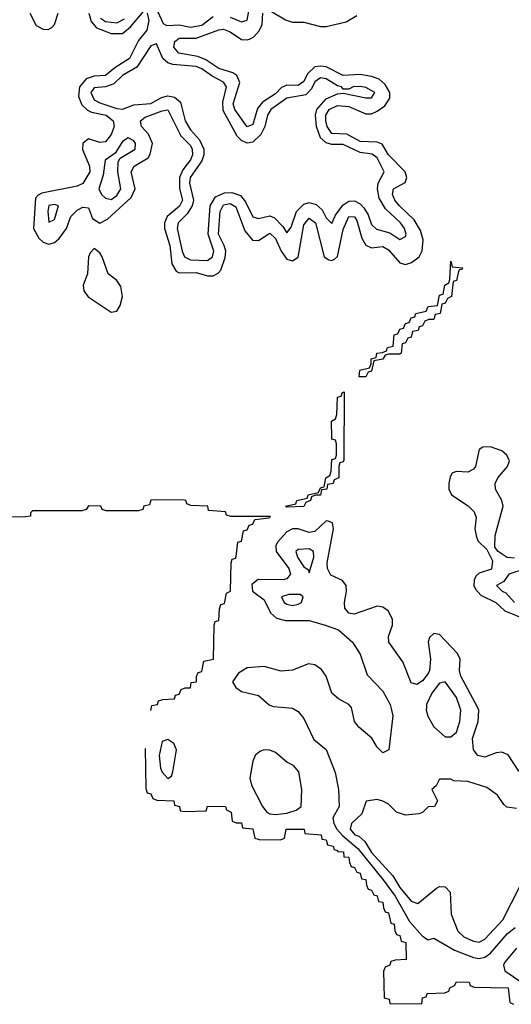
# Model space of a CAD drawing. Header units: inches. Extents: x 2710751 to 2829008, y 857003 to 965602.
# Tile 272 of 320: x 2785067 to 2786803, y 878951 to 882427. Entities that reach past the tile are written whole.
import ezdxf

# ---------------------------------------------------------------- set-up
doc = ezdxf.new("R2010")
doc.units = ezdxf.units.IN
doc.header["$MEASUREMENT"] = 0
doc.layers.add('C7887', color=7, linetype='Continuous')
doc.layers.add('C7888', color=7, linetype='Continuous')

msp = doc.modelspace()

# ---------------------------------------------------------------- linework, layer by layer
at = {"layer": 'C7887', "color": 2}
msp.add_line((2785530, 879988.7, -2), (2785532.6, 880000, -2), dxfattribs=at)
for points, elevation in [([(2785991.9, 880000), (2786030, 879996.4), (2786050, 879984.9), (2786070, 879960.7), (2786106, 879886), (2786150, 879850.8), (2786181.1, 879770), (2786193.1, 879710), (2786195.5, 879650), (2786172.7, 879610), (2786176.5, 879590), (2786187.3, 879570), (2786206.7, 879546.7), (2786261.2, 879501.2), (2786351.1, 879391.1), (2786393.5, 879333.5), (2786443.3, 879243.3), (2786490, 879192.2), (2786510, 879179.1), (2786530, 879184.9), (2786602.6, 879142.6), (2786670, 879116.9), (2786690, 879113.6), (2786710, 879117.8), (2786730, 879131.7), (2786790, 879201.1), (2786817, 879223)], 2), ([(2786377.7, 880000), (2786384.9, 879970), (2786370.4, 879849.6), (2786350, 879839.3), (2786330, 879859.3), (2786311.1, 879891.1), (2786264.7, 879930), (2786249.8, 879950), (2786239.1, 879999.1), (2786238.2, 880000)], 2), ([(2786503.4, 880000), (2786502.8, 879990), (2786508, 879968), (2786530, 879931.3), (2786570, 879896), (2786590, 879896), (2786610, 879912), (2786621.2, 879950), (2786625.2, 879990), (2786621.7, 880000)], 6), ([(2786834.3, 880000), (2786847.3, 879967.3), (2786862.8, 879942.8), (2786910, 879890.4), (2786914.3, 879870), (2786870, 879789.5), (2786850, 879769.6), (2786830, 879774.5), (2786792, 879832), (2786770, 879841.1), (2786750, 879838.9), (2786710, 879824), (2786684.5, 879830), (2786669.7, 879850), (2786666, 879890), (2786686, 879950), (2786688.5, 879990), (2786683.2, 880000)], 2), ([(2785510, 879854), (2785512.7, 879712.7), (2785518, 879698), (2785530, 879694), (2785538, 879678), (2785551.6, 879671.6), (2785612, 879670), (2785614, 879654), (2785632, 879650), (2785634, 879634), (2785651.6, 879631.6), (2785726, 879634), (2785730, 879650.8), (2785794, 879650), (2785798, 879638), (2785814, 879630), (2785818, 879598), (2785832, 879592), (2785850, 879591.3), (2785854, 879574), (2785890, 879571), (2785898, 879538), (2785912.7, 879532.7), (2785988, 879532), (2786002, 879538), (2786008, 879570), (2786072, 879570), (2786074, 879554), (2786132, 879550), (2786134, 879534), (2786150, 879532), (2786154, 879514), (2786174, 879510), (2786178, 879498), (2786190, 879494), (2786190.9, 879490.9), (2786211, 879490), (2786212, 879472), (2786230, 879471), (2786231.3, 879451.3), (2786238, 879438), (2786250, 879434), (2786258, 879418), (2786270, 879414), (2786274, 879394), (2786290, 879392), (2786291.3, 879371.3), (2786298, 879358), (2786310, 879354), (2786318, 879338), (2786330, 879334), (2786334, 879314), (2786350, 879312), (2786351.3, 879291.3), (2786358, 879278), (2786370, 879274), (2786378, 879238), (2786390, 879234), (2786392, 879212), (2786398, 879198), (2786410, 879194), (2786414, 879174), (2786430.8, 879170), (2786432, 879110), (2786392.7, 879107.3), (2786378, 879102), (2786374, 879090), (2786358, 879082), (2786352, 879068), (2786354, 878974), (2786372, 878970), (2786374, 878954), (2786487.3, 878952.7), (2786490, 878974), (2786502, 878978), (2786506, 878990), (2786568, 878992), (2786582, 878998), (2786586, 879010), (2786602, 879018), (2786610, 879030.8), (2786654, 879030), (2786658, 879018), (2786672, 879012), (2786792, 879010), (2786798, 878958), (2786811.3, 878951.3)], -2), ([(2786822, 879642), (2786787.3, 879647.3), (2786776.4, 879656.4), (2786754, 879690), (2786716.6, 879716.6), (2786650, 879737.2), (2786600.2, 879740.2), (2786590, 879746), (2786550, 879746), (2786538, 879722), (2786522, 879710), (2786542, 879670), (2786532, 879650), (2786510, 879648), (2786490, 879628), (2786476.9, 879623.1), (2786430, 879619), (2786398, 879630), (2786370, 879658), (2786350, 879668.7), (2786330, 879674), (2786291.1, 879668.9), (2786275.9, 879624.1), (2786238.8, 879590), (2786234, 879570), (2786250.8, 879550), (2786264.8, 879544.8), (2786286.2, 879526.2), (2786310, 879487), (2786385.2, 879405.2), (2786410, 879363.1), (2786450, 879314.8), (2786472.9, 879307.1), (2786538.6, 879361.4), (2786550, 879366.8), (2786570, 879366), (2786587.1, 879347.1), (2786590.7, 879270), (2786614, 879210), (2786636, 879190), (2786670, 879174), (2786690, 879170.8), (2786710, 879180.7), (2786773.3, 879250), (2786834.5, 879370)], 6), ([(2786821.5, 879150), (2786780.3, 879099.7), (2786775.8, 879090), (2786779.7, 879070), (2786838.8, 879030)], 2)]:
    msp.add_lwpolyline(points, dxfattribs=dict(at, elevation=elevation))
at = {"layer": 'C7887', "color": 2, "elevation": 2}
for points in [[(2785590, 879886.3), (2785570, 879879.3), (2785559.7, 879830), (2785564.6, 879784.6), (2785570, 879770.6), (2785590, 879748.2), (2785602.9, 879757.1), (2785608.3, 879771.7), (2785621.1, 879850), (2785612.1, 879872.1)], [(2785930.4, 879849.6), (2785915.8, 879844.2), (2785899.1, 879830), (2785890.3, 879809.7), (2785880.3, 879750), (2785885.4, 879725.4), (2785924.9, 879650), (2785940.4, 879630), (2785950, 879623.6), (2785970, 879621.2), (2786010, 879625.6), (2786043.6, 879636.4), (2786061.6, 879650), (2786063.9, 879710), (2786052.4, 879772.4), (2786034.2, 879794.2), (2786010, 879806.3), (2785970, 879839.6), (2785950, 879847.8)]]:
    msp.add_lwpolyline(points, close=True, dxfattribs=at)
at = {"layer": 'C7888', "color": 2}
for points, elevation in [([(2785530.2, 882510.1), (2785573.7, 882413.7), (2785586.6, 882406.6), (2785630, 882408), (2785670, 882400.7), (2785710, 882407.2), (2785750, 882437.4)], 6), ([(2785810, 882435.6), (2785850, 882418.7), (2785870, 882425.5), (2785882.6, 882490)], 6), ([(2785950, 882459.5), (2786005.8, 882425.8), (2786030, 882417.8), (2786070, 882418.5), (2786130, 882402.8), (2786150, 882402.8), (2786220.3, 882419.7), (2786258, 882442)], 2), ([(2785103.1, 882450), (2785125.6, 882405.6), (2785150, 882392.9), (2785168.1, 882391.9), (2785181.1, 882398.9), (2785189.8, 882410.2), (2785203.1, 882450)], 2), ([(2785517, 882450), (2785523.7, 882423.7), (2785516.5, 882390), (2785486.9, 882353.1), (2785455.6, 882290), (2785402.7, 882257.3), (2785370, 882229.8), (2785330, 882227.8), (2785302, 882218), (2785278.3, 882190), (2785275.1, 882155.1), (2785286.5, 882126.5), (2785307, 882107), (2785320.7, 882100.7), (2785372.7, 882090), (2785397.4, 882070), (2785401.1, 882050), (2785390, 882020.9), (2785370, 881995.1), (2785350, 881992.8), (2785310, 882005.6), (2785290.5, 881990), (2785289, 881969), (2785314.3, 881910), (2785315.6, 881890), (2785290, 881848), (2785270, 881839.1), (2785145.7, 881814.3), (2785132.4, 881807.6), (2785123.7, 881796.3), (2785116.5, 881690), (2785135.3, 881655.3), (2785150, 881641.3), (2785170, 881634.9), (2785190, 881640.3), (2785206.2, 881653.8), (2785233, 881690), (2785248.2, 881731.8), (2785270, 881754.9), (2785290, 881764.4), (2785310, 881762.8), (2785324.9, 881724.9), (2785350, 881708.2), (2785377.8, 881722.2), (2785460.7, 881799.3), (2785475.1, 881830), (2785460.4, 881890), (2785472, 881910), (2785520.4, 881939.6), (2785527.7, 881952.3), (2785535.8, 881990), (2785522.5, 882022.5), (2785498, 882050), (2785494, 882070), (2785510, 882083.1), (2785570, 882105.3), (2785590, 882108), (2785636.7, 882016.7), (2785670, 881982.4), (2785676.9, 881970), (2785678, 881950), (2785670, 881932), (2785643.1, 881896.9), (2785632.1, 881870), (2785631.1, 881831.1), (2785642.7, 881790), (2785632.1, 881767.9), (2785588.3, 881731.7), (2785579, 881710), (2785578.3, 881690), (2785598, 881630), (2785605.1, 881565.1), (2785619.5, 881539.5), (2785630, 881532.7), (2785690, 881534.7), (2785730, 881523.1), (2785750, 881522.4), (2785768.4, 881531.6), (2785777.6, 881542.4), (2785792.3, 881587.8), (2785794.7, 881610), (2785789.8, 881630), (2785769.8, 881670), (2785774.8, 881750), (2785787.1, 881772.9), (2785810, 881778), (2785830, 881766), (2785862, 881682), (2785889, 881649), (2785910, 881647.7), (2785950, 881673.7), (2785970, 881654.4), (2785990.3, 881610), (2786010, 881581.3), (2786030, 881575.3), (2786051, 881589), (2786070, 881702.8), (2786090, 881726.4), (2786112.3, 881710), (2786142, 881590), (2786158.9, 881578.9), (2786170, 881576.5), (2786178.8, 881581.2), (2786190, 881591), (2786210, 881686), (2786230, 881731.8), (2786250, 881730.3), (2786257.8, 881717.8), (2786275.3, 881655.3), (2786290, 881630.4), (2786310, 881621.3), (2786350, 881625.7), (2786370, 881614.9), (2786409, 881569), (2786430, 881563.1), (2786450.9, 881569.1), (2786477.6, 881590), (2786488.6, 881611.4), (2786492.4, 881650), (2786483, 881683), (2786460.7, 881720.7), (2786408.3, 881770), (2786391.3, 881790), (2786383.5, 881810), (2786387.3, 881830), (2786428.3, 881851.7), (2786434, 881870), (2786428.3, 881890), (2786370, 881949.7), (2786346.8, 881986.8), (2786330, 881994.3), (2786270, 881997.2), (2786222.8, 882022.8), (2786170, 882025.3), (2786152.6, 882050), (2786148, 882070), (2786148, 882090), (2786159.7, 882110), (2786190, 882124), (2786230, 882120.8), (2786290, 882094.6), (2786310, 882094.3), (2786330, 882103.7), (2786357, 882123), (2786374, 882150), (2786373.7, 882170), (2786358.1, 882198.2), (2786336.4, 882216.4), (2786310, 882226.6), (2786270, 882233), (2786210, 882229.8), (2786150, 882259.7), (2786130, 882263.1), (2786110, 882260.4), (2786084, 882236), (2786070, 882208.2), (2786050, 882194.3), (2786010, 882195.4), (2785992, 882187.9), (2785970, 882164.4), (2785924.7, 882135.3), (2785907.1, 882112.9), (2785890, 882057), (2785870, 882048.2), (2785826.4, 882110), (2785821.4, 882130), (2785844.9, 882204.9), (2785834.5, 882230), (2785819.6, 882239.6), (2785770, 882254.3), (2785725.1, 882285.1), (2785696.6, 882296.6), (2785629, 882309), (2785611.5, 882330), (2785615.6, 882350), (2785630, 882361.1), (2785690, 882360.9), (2785770, 882390.3), (2785787.3, 882392.8), (2785810, 882384.4), (2785850, 882357), (2785870, 882355.3), (2785880.7, 882359.3), (2785894.3, 882365.7), (2785912.3, 882387.8), (2785923.1, 882410), (2785926.3, 882450)], 2), ([(2785311, 882450), (2785320.3, 882420.3), (2785338.4, 882398.4), (2785390, 882377.8), (2785430, 882378), (2785459.1, 882400.9), (2785504, 882456)], 2), ([(2785352.2, 882432.2), (2785370, 882420.2), (2785410, 882415.9), (2785437.3, 882430)], 6), ([(2786814.2, 880525.8), (2786788, 880527.9), (2786757, 880550), (2786745.4, 880565.4), (2786745.6, 880605.6), (2786774, 880710), (2786769.8, 880730), (2786747.6, 880770), (2786746.4, 880790), (2786755.1, 880810), (2786789.7, 880850), (2786796.3, 880870), (2786787.6, 880890), (2786770, 880904.7), (2786730, 880918.5), (2786702.2, 880917.8), (2786690, 880909.2), (2786676.5, 880850), (2786670, 880840.5), (2786650, 880829.8), (2786608.6, 880831.4), (2786594.4, 880825.6), (2786586.9, 880813.1), (2786582, 880790), (2786582, 880770), (2786592.4, 880750), (2786650.8, 880710.8), (2786671.5, 880690), (2786679, 880670), (2786674, 880630), (2786679.9, 880599.9), (2786686.3, 880586.3), (2786716.5, 880556.5), (2786736.9, 880516.9), (2786732.7, 880487.3), (2786690, 880473.3), (2786677.5, 880462.5), (2786671.5, 880448.5), (2786671.3, 880430), (2786676.5, 880416.5), (2786695.9, 880395.9), (2786748.4, 880370), (2786779.7, 880339.7), (2786850, 880312.4)], 2), ([(2785532.6, 880000), (2785534, 880006), (2785554, 880010), (2785558, 880022), (2785572.7, 880027.3), (2785614, 880030), (2785618, 880042), (2785630, 880046), (2785638, 880062), (2785652, 880068), (2785670, 880068.7), (2785672.7, 880087.3), (2785691.3, 880090), (2785692, 880108), (2785698, 880122), (2785710, 880126), (2785718, 880162), (2785752, 880170), (2785754, 880290), (2785758, 880302), (2785770, 880306), (2785772.7, 880347.3), (2785778, 880362), (2785790, 880366), (2785798, 880402), (2785811.3, 880410), (2785814, 880510), (2785818, 880522), (2785830, 880526), (2785832, 880532), (2785838, 880582), (2785850, 880586), (2785858, 880622), (2785870, 880626), (2785878, 880642), (2785890, 880646), (2785898, 880662), (2785948, 880668), (2785952.7, 880672.7), (2785812.7, 880672.7), (2785798, 880678), (2785794, 880690), (2785734, 880694), (2785732, 880710), (2785672, 880712), (2785658, 880718), (2785654, 880730), (2785648.7, 880731.3), (2785550, 880732), (2785530, 880731.3), (2785526, 880714), (2785506, 880710), (2785502, 880698), (2785487.3, 880692.7), (2785372.7, 880692.7), (2785358, 880698), (2785354, 880710), (2785310, 880710.8), (2785302, 880698), (2785287.3, 880692.7), (2785112.7, 880692.7), (2785106, 880686), (2785106, 880674), (2785088.4, 880671.6), (2784886, 880670)], -2), ([(2786683.2, 880000), (2786624.4, 880110), (2786620.4, 880130), (2786622, 880170), (2786613.6, 880190), (2786550, 880256.2), (2786530, 880260.7), (2786513.7, 880246.3), (2786509, 880231), (2786517.3, 880170), (2786514.7, 880130), (2786510, 880119.5), (2786490, 880093), (2786470, 880079.7), (2786450, 880086), (2786420.6, 880160.6), (2786371.2, 880230), (2786369.7, 880250), (2786383.1, 880290), (2786383.1, 880310), (2786370, 880338.4), (2786350, 880353.3), (2786330, 880356.3), (2786248.2, 880328.2), (2786230, 880332), (2786215.6, 880350), (2786214.3, 880370), (2786221.7, 880410), (2786219.7, 880430), (2786207, 880447), (2786165.6, 880465.6), (2786154.3, 880490), (2786152.6, 880510), (2786175.6, 880630), (2786171.3, 880651.3), (2786157, 880657), (2786150, 880658), (2786110, 880619.7), (2786090, 880616.9), (2786050, 880629.8), (2786030.2, 880629.7), (2786010, 880618.9), (2785978, 880582), (2785971.8, 880570), (2785973.1, 880550), (2786017.7, 880490), (2786023.1, 880470), (2786010, 880453.3), (2785998, 880450), (2785908.9, 880451.1), (2785887.3, 880432.7), (2785888.9, 880410), (2785930, 880378.7), (2785953.4, 880333.4), (2785973.7, 880313.7), (2786006.1, 880306.1), (2786090, 880305.7), (2786146, 880290), (2786192.8, 880272.8), (2786242, 880230), (2786270, 880187.3), (2786294.7, 880114.7), (2786350, 880057.1), (2786375.3, 880010), (2786377.7, 880000)], 2), ([(2786851.8, 880488.2), (2786794.8, 880470), (2786776.4, 880443.6), (2786751.3, 880430), (2786771, 880410), (2786783.9, 880403.9), (2786814.8, 880370)], 6), ([(2786238.2, 880000), (2786229.7, 880009.7), (2786192.7, 880030), (2786170, 880049.6), (2786149.7, 880110), (2786133.5, 880133.5), (2786110, 880149.7), (2786086.6, 880153.4), (2786030, 880131.3), (2785990, 880127.4), (2785930, 880143.5), (2785870, 880138.9), (2785839.6, 880120.4), (2785819.1, 880090), (2785830.6, 880070), (2785850, 880054.9), (2785910, 880041.6), (2785948.4, 880008.4), (2785962.8, 880002.8), (2785991.9, 880000)], 2), ([(2786621.7, 880000), (2786610, 880034), (2786570, 880089), (2786550, 880085.2), (2786522, 880050), (2786504, 880010), (2786503.4, 880000)], 6)]:
    msp.add_lwpolyline(points, dxfattribs=dict(at, elevation=elevation))
for points, elevation in [([(2785550, 882341.2), (2785530, 882334), (2785480.4, 882259.6), (2785430.4, 882230), (2785400.2, 882199.8), (2785370.2, 882189.8), (2785330, 882186), (2785318.3, 882170), (2785330, 882144), (2785350, 882132.8), (2785410, 882112.9), (2785430, 882110.3), (2785470, 882126), (2785530, 882130.3), (2785567.8, 882152.2), (2785590, 882157.8), (2785613.4, 882153.4), (2785635.6, 882135.6), (2785651.6, 882070), (2785670, 882037.6), (2785702.7, 882002.7), (2785717.3, 881970), (2785718, 881950), (2785711, 881929), (2785669.3, 881870), (2785666.5, 881850), (2785680.7, 881790), (2785676.5, 881770), (2785658.4, 881741.6), (2785626.5, 881710), (2785623.2, 881690), (2785640.7, 881610), (2785649.4, 881589.4), (2785670, 881579.6), (2785730, 881576.5), (2785747.6, 881590), (2785752.7, 881610), (2785733.3, 881670), (2785739.8, 881770), (2785758.3, 881801.7), (2785790, 881815.5), (2785816.5, 881816.5), (2785846.6, 881806.6), (2785864.3, 881784.3), (2785890, 881730.5), (2785910, 881724.4), (2785950, 881734), (2785966.8, 881726.8), (2785996.5, 881696.5), (2786010, 881674), (2786025.8, 881694.2), (2786045.1, 881750), (2786070, 881775.8), (2786090, 881781.7), (2786114.1, 881774.1), (2786135.6, 881755.6), (2786150, 881727.3), (2786170, 881707.3), (2786182.9, 881737.1), (2786208, 881772.1), (2786230, 881786.3), (2786250, 881787.4), (2786270, 881776.4), (2786282.4, 881762.4), (2786297.6, 881737.6), (2786310, 881704), (2786327.5, 881687.5), (2786374.2, 881674.2), (2786410, 881651), (2786430, 881662), (2786432, 881670), (2786426, 881690), (2786411.6, 881710), (2786359.2, 881759.2), (2786336.4, 881796.4), (2786330.9, 881830), (2786332.6, 881850), (2786354.5, 881890), (2786330, 881939.6), (2786312.3, 881952.3), (2786270, 881958.2), (2786210, 881986.2), (2786170, 881986.2), (2786150, 881991.9), (2786129.8, 882009.8), (2786114.8, 882050), (2786111.6, 882090), (2786116.8, 882110), (2786150, 882147.1), (2786190, 882165.3), (2786210, 882167.6), (2786289.3, 882150.7), (2786309.3, 882150.7), (2786320.9, 882170), (2786290, 882187), (2786270.8, 882190.8), (2786244.7, 882190), (2786230, 882181.2), (2786210, 882182), (2786204, 882190), (2786190, 882193.3), (2786150, 882218.2), (2786130, 882221), (2786110, 882207.3), (2786097.4, 882182.6), (2786078.1, 882161.9), (2786010.2, 882149.8), (2785954, 882110), (2785942, 882090), (2785932.9, 882050), (2785918.8, 882021.2), (2785890, 881994.3), (2785870, 881991.1), (2785850, 881999.7), (2785835.3, 882015.3), (2785786.1, 882106.1), (2785784.2, 882135.8), (2785797.3, 882190), (2785786.6, 882206.6), (2785747.1, 882227.1), (2785710, 882253.6), (2785690, 882261.2), (2785608.6, 882268.6), (2785590, 882274.7), (2785573.3, 882290)], 6), ([(2785450, 882009.3), (2785430, 881997), (2785404.9, 881955.1), (2785368.7, 881931.3), (2785362.5, 881877.5), (2785346.4, 881830), (2785356.3, 881810), (2785370, 881796.3), (2785390, 881792.4), (2785410, 881805.7), (2785424.2, 881830), (2785413.7, 881890), (2785415.3, 881924.7), (2785422, 881938), (2785474.5, 881970), (2785476.2, 881990), (2785470, 881999.3)], 6), ([(2785190, 881774.7), (2785170, 881771.2), (2785166.3, 881750), (2785170, 881712), (2785190, 881721), (2785204, 881770)], 6), ([(2785330, 881619.3), (2785316.1, 881603.9), (2785310.4, 881590), (2785307, 881530), (2785291.8, 881490), (2785294, 881470), (2785309, 881449), (2785390, 881394.4), (2785410, 881398), (2785422, 881418), (2785429.8, 881450), (2785424.9, 881484.9), (2785410, 881506.3), (2785379.6, 881530), (2785358.7, 881590), (2785350, 881603.7)], 2), ([(2786266, 881166), (2786268.7, 881190), (2786302, 881198), (2786308, 881212), (2786308.7, 881230), (2786326, 881234), (2786328, 881250), (2786348, 881252), (2786362, 881258), (2786366, 881270), (2786386, 881274), (2786390, 881314), (2786402, 881318), (2786410, 881334), (2786422, 881338), (2786430, 881354), (2786442, 881358), (2786450, 881374), (2786462, 881378), (2786466, 881390), (2786502, 881398), (2786510, 881414), (2786542, 881418), (2786550, 881454), (2786562, 881458), (2786568, 881490), (2786582, 881498), (2786586, 881510), (2786590, 881574), (2786594, 881554), (2786631.3, 881551.3), (2786630, 881546), (2786618, 881542), (2786610, 881506), (2786598, 881502), (2786592, 881450), (2786578, 881442), (2786570, 881426), (2786558, 881422), (2786552, 881390), (2786534, 881386), (2786530, 881368.7), (2786512, 881368), (2786498, 881362), (2786490, 881346), (2786478, 881342), (2786474, 881330), (2786454, 881326), (2786450, 881306), (2786438, 881302), (2786430, 881286), (2786418, 881282), (2786414, 881250), (2786410, 881246), (2786370, 881246), (2786358, 881242), (2786350, 881228), (2786318, 881222), (2786310, 881186), (2786298, 881182), (2786290, 881166)], -2), ([(2786010, 880706), (2786006, 880710), (2786042, 880718), (2786046, 880730), (2786082, 880738), (2786086, 880750), (2786122, 880758), (2786130, 880774), (2786142, 880778), (2786148, 880810), (2786162, 880818), (2786167.3, 880832.7), (2786170, 880874), (2786182, 880878), (2786186, 880890), (2786186, 880930), (2786182, 880942), (2786170, 880946), (2786169.3, 880949.3), (2786168.7, 881010), (2786182, 881018), (2786187.3, 881032.7), (2786190, 881094), (2786202, 881098), (2786206, 881110), (2786212.7, 881112.7), (2786211.6, 880871.6), (2786210, 880866), (2786198, 880862), (2786194, 880850), (2786194, 880810), (2786178, 880802), (2786174, 880790), (2786154, 880786), (2786152, 880770), (2786132.7, 880767.3), (2786130, 880749), (2786111.6, 880748.4), (2786098, 880742), (2786094, 880730), (2786078, 880722), (2786070, 880708)], -2), ([(2786090, 880559.5), (2786050, 880557.2), (2786042.8, 880550), (2786048, 880530), (2786070, 880496), (2786086, 880486), (2786090, 880474), (2786106, 880530), (2786105.2, 880550)], 6), ([(2786058, 880398), (2786018, 880398), (2785991.3, 880390), (2786001, 880370), (2786010, 880364), (2786030, 880358.8), (2786050, 880364), (2786062, 880370), (2786068, 880390)], 6)]:
    msp.add_lwpolyline(points, close=True, dxfattribs=dict(at, elevation=elevation))

doc.saveas('drawing.dxf')
